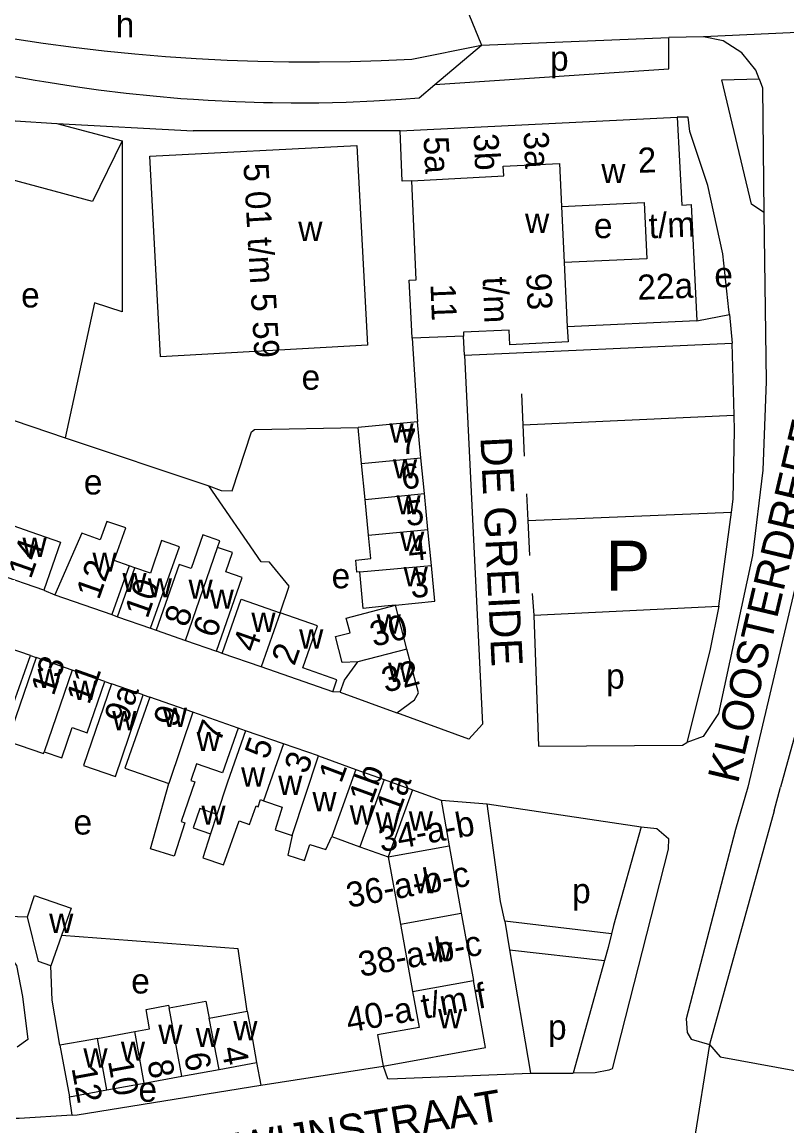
# Model space of a CAD drawing. Extents: x 159294 to 161936, y 384538 to 386517.
# Drawn here: x 160718.1 to 160840.4, y 385142.2 to 385318.7 of the extents above; entities that cross this region are included whole.
import ezdxf

# ---------------------------------------------------------------- set-up
doc = ezdxf.new("R2010")
doc.units = 0
for name, color, linetype in [('BLT_Basislijn', 7, 'Continuous'), ('BLT_Bebouwing', 7, 'Continuous'), ('BLT_Centroide', 7, 'Continuous'), ('BLT_Huisnummer', 7, 'Continuous'), ('BLT_Huisnummer_ tussenligend', 7, 'Continuous'), ('BLT_Huisnummer_reeks', 7, 'Continuous'), ('BLT_Onderdoorgang_en_onderverdeling', 7, 'Continuous'), ('BLT_Onderverdeling_panden', 7, 'Continuous'), ('BLT_Straatnaam', 7, 'Continuous'), ('BLT_Tekst_parkeren', 7, 'Continuous'), ('BLT_Vlakafsluiter', 7, 'Continuous')]:
    doc.layers.add(name, color=color, linetype=linetype)

msp = doc.modelspace()

# ---------------------------------------------------------------- linework, layer by layer
at = {"layer": 'BLT_Basislijn'}
for p, q in [((160781.6, 385306.55), (160784.1, 385308.72)), ((160723.69, 385302.45), (160745.49, 385301.31)), ((160778.55, 385301.32), (160745.49, 385301.31)), ((160734.11, 385299.72), (160734.11, 385272.37)), ((160826, 385270.94), (160831.22, 385271.93)), ((160831.22, 385271.93), (160831.65, 385267.33)), ((160788.85, 385265.43), (160788.7, 385268.48)), ((160780.47, 385268.16), (160781.34, 385254.78)), ((160788.85, 385265.43), (160831.65, 385267.33)), ((160831.99, 385255.86), (160831.65, 385267.33)), ((160703.61, 385259.41), (160725.02, 385252.24)), ((160797.98, 385259.27), (160798.18, 385254.31)), ((160798.18, 385254.31), (160831.99, 385255.86)), ((160798.18, 385254.31), (160798.39, 385249.29)), ((160725.02, 385252.24), (160747.97, 385244.55)), ((160798.8, 385243.28), (160799.01, 385239.01)), ((160799.01, 385239.01), (160831.55, 385240.33)), ((160829.54, 385225.33), (160831.55, 385240.33)), ((160799.01, 385239.01), (160799.27, 385233.38)), ((160721.56, 385227.84), (160723.36, 385227.12)), ((160799.66, 385227.33), (160799.93, 385223.86)), ((160799.93, 385223.86), (160829.54, 385225.33)), ((160738.63, 385221.8), (160739.57, 385221.47)), ((160719.44, 385217.42), (160720.37, 385217.09)), ((160750.12, 385217.76), (160749.21, 385218.1)), ((160731.33, 385213.28), (160732.41, 385212.91)), ((160737.49, 385211.14), (160738.54, 385210.78)), ((160768.97, 385211.54), (160767.8, 385211.6)), ((160843.14, 385209.84), (160839.42, 385196.35)), ((160753.86, 385205.4), (160752.69, 385205.82)), ((160838.37, 385192.58), (160839.42, 385196.35)), ((160785.11, 385194.29), (160792.5, 385193.68)), ((160792.5, 385193.68), (160817.14, 385190.01)), ((160838.37, 385192.58), (160828.05, 385155.23)), ((160817.14, 385190.01), (160812.68, 385174.24)), ((160712.12, 385175.84), (160718.95, 385175.65)), ((160795.31, 385174.92), (160796.04, 385170.38)), ((160812.37, 385172.94), (160795.31, 385174.92)), ((160812.68, 385174.24), (160812.37, 385172.94)), ((160812.37, 385172.94), (160811.84, 385170.75)), ((160796.04, 385170.38), (160811.26, 385168.68)), ((160796.04, 385170.38), (160799.4, 385150.65)), ((160811.84, 385170.75), (160811.26, 385168.68)), ((160811.26, 385168.68), (160806.24, 385150.67)), ((160755.62, 385152.34), (160756.29, 385148.73)), ((160756.29, 385148.73), (160775.84, 385151.78)), ((160799.4, 385150.65), (160806.24, 385150.67)), ((160726.14, 385143.95), (160725.67, 385146.86))]:
    msp.add_line(p, q, dxfattribs=at)
for points in [[(160702.04, 385318.75), (160706.87, 385317.78), (160711.72, 385316.89), (160716.58, 385316.08), (160721.46, 385315.34), (160726.34, 385314.69), (160731.24, 385314.11), (160736.14, 385313.62), (160741.05, 385313.2), (160745.97, 385312.87), (160750.89, 385312.61), (160755.82, 385312.43), (160760.75, 385312.34), (160765.67, 385312.32), (160770.6, 385312.39), (160775.53, 385312.53), (160780.43, 385312.75)], [(160861.39, 385317.96), (160859.71, 385317.42), (160855.66, 385314.78), (160853.18, 385310.63), (160852.61, 385308.69), (160851.48, 385288.27), (160850.73, 385280.18), (160847.97, 385258.55), (160841.92, 385229.04), (160834.2, 385196.39), (160832.19, 385189.59), (160824.34, 385159.34), (160824.46, 385157.13), (160825.1, 385156.07), (160828.05, 385155.23)], [(160784.1, 385308.72), (160821.52, 385311.22), (160821.53, 385316.23)], [(160791.58, 385315), (160821.53, 385316.23)], [(160827.09, 385316.31), (160821.53, 385316.23)], [(160835.98, 385309.61), (160835.47, 385311.01), (160833.24, 385313.79), (160830.25, 385315.69), (160827.09, 385316.31)], [(160784.1, 385308.72), (160791.58, 385315)], [(160700, 385313.83), (160704.28, 385312.75), (160708.58, 385311.74), (160712.9, 385310.8), (160717.23, 385309.95), (160720.2, 385309.42)], [(160720.2, 385309.42), (160721.58, 385309.18), (160725.93, 385308.48), (160727.71, 385308.23)], [(160836.74, 385288.24), (160834.77, 385289.56), (160830, 385309.43), (160835.98, 385309.61)], [(160835.98, 385309.61), (160836.52, 385308.16), (160836.74, 385288.24)], [(160727.71, 385308.23), (160730.31, 385307.87), (160734.76, 385307.32)], [(160734.76, 385307.32), (160739.08, 385306.87), (160743.48, 385306.49), (160745.53, 385306.36)], [(160745.53, 385306.36), (160747.89, 385306.2), (160752.3, 385305.98), (160756.71, 385305.84), (160758.15, 385305.82)], [(160758.15, 385305.82), (160761.13, 385305.78), (160765.54, 385305.8), (160769.96, 385305.9), (160774.37, 385306.09), (160778.78, 385306.35), (160781.6, 385306.55)], [(160831.22, 385271.93), (160831.15, 385272.66), (160830.16, 385281.61), (160827.77, 385292.58), (160824.92, 385301.17), (160824.66, 385303.47), (160822.87, 385303.47)], [(160836.74, 385288.24), (160837.1, 385261.24), (160836.59, 385247.07), (160834.93, 385233.42), (160829.46, 385208.15), (160827.05, 385204.45), (160824.4, 385203.49)], [(160734.11, 385272.37), (160729.71, 385273.81), (160725.02, 385252.24)], [(160788.85, 385265.43), (160791.72, 385206.44), (160789.55, 385204.03), (160778.03, 385208.25)], [(160831.55, 385240.33), (160831.82, 385242.41), (160832.07, 385253.4), (160831.99, 385255.86)], [(160747.97, 385244.55), (160749.96, 385243.79), (160751.7, 385243.75), (160754.82, 385253.19), (160755.29, 385253.54), (160771.84, 385253.85)], [(160759.38, 385224.22), (160760.83, 385228.49), (160757.7, 385232.32), (160756.37, 385232.39), (160747.97, 385244.55)], [(160829.54, 385225.33), (160828.08, 385218.17), (160824.4, 385203.49)], [(160799.93, 385223.86), (160800.71, 385202.93), (160823.73, 385203.1), (160824.4, 385203.49)], [(160795.31, 385174.92), (160794.61, 385178.1), (160792.5, 385193.68)], [(160817.14, 385190.01), (160819.64, 385189.75), (160821.48, 385188.17), (160821.42, 385186.46), (160812.46, 385151.36), (160811.94, 385151.12), (160809.74, 385150.7), (160806.24, 385150.67)], [(160754.11, 385160.57), (160752.64, 385170.53), (160724.41, 385172.66)], [(160700, 385170.5), (160715.51, 385170.07), (160717.19, 385167.86), (160718.18, 385162.9), (160719.04, 385156.04), (160717.33, 385154.79)], [(160724.16, 385155.1), (160722.93, 385162.3), (160722.72, 385167.78)], [(160828.05, 385155.23), (160829.75, 385153.25), (160844.56, 385150.54), (160862.85, 385146.76), (160883.75, 385140.56), (160893.68, 385136.78), (160902.91, 385160.42)], [(160775.84, 385151.78), (160776.57, 385149.78), (160776.82, 385149.74), (160799.4, 385150.65)], [(160726.14, 385143.95), (160726.89, 385143.99), (160756.29, 385148.73)], [(160726.14, 385143.95), (160717.62, 385143.4), (160717.15, 385143.41)]]:
    msp.add_lwpolyline(points, dxfattribs=at)
at = {"layer": 'BLT_Bebouwing'}
for p, q in [((160778.55, 385301.32), (160822.87, 385303.47)), ((160781.13, 385277.47), (160780.42, 385293.33)), ((160780.47, 385268.16), (160780.39, 385270.31)), ((160826, 385270.94), (160805.28, 385269.96)), ((160788.7, 385268.48), (160780.47, 385268.16)), ((160781.34, 385254.78), (160771.84, 385253.85)), ((160781.9, 385249.04), (160781.34, 385254.78)), ((160772.4, 385248.11), (160771.84, 385253.85)), ((160782.46, 385243.3), (160781.9, 385249.04)), ((160772.96, 385242.37), (160772.4, 385248.11)), ((160773.52, 385236.63), (160772.96, 385242.37)), ((160783.02, 385237.56), (160782.46, 385243.3)), ((160783.58, 385231.82), (160783.02, 385237.56)), ((160721.56, 385227.84), (160713.95, 385230.5)), ((160723.36, 385227.12), (160732.45, 385223.95)), ((160779.66, 385218.43), (160777.83, 385225.46)), ((160732.45, 385223.95), (160733.39, 385223.62)), ((160733.39, 385223.62), (160738.63, 385221.8)), ((160739.57, 385221.47), (160744.23, 385219.84)), ((160719.44, 385217.42), (160710.98, 385220.32)), ((160744.23, 385219.84), (160749.21, 385218.1)), ((160756.35, 385215.59), (160750.12, 385217.76)), ((160726.12, 385215.09), (160720.37, 385217.09)), ((160767.8, 385211.6), (160756.35, 385215.59)), ((160731.33, 385213.28), (160726.12, 385215.09)), ((160737.49, 385211.14), (160732.41, 385212.91)), ((160745.43, 385208.36), (160738.54, 385210.78)), ((160768.97, 385211.54), (160778.03, 385208.25)), ((160752.69, 385205.82), (160745.43, 385208.36)), ((160759.89, 385203.31), (160753.86, 385205.4)), ((160765.5, 385201.37), (160759.89, 385203.31)), ((160765.5, 385201.37), (160771.49, 385199.2)), ((160771.49, 385199.2), (160776, 385197.58)), ((160738.64, 385186.53), (160741.57, 385196.93)), ((160750.97, 385197.17), (160749.28, 385192.02)), ((160776, 385197.58), (160780.53, 385195.94)), ((160780.53, 385195.94), (160785.11, 385194.29)), ((160785.11, 385194.29), (160786.42, 385186.98)), ((160767.62, 385188.47), (160772.15, 385186.84)), ((160772.15, 385186.84), (160776.68, 385185.22)), ((160786.42, 385186.98), (160788.35, 385176.23)), ((160776.68, 385185.22), (160778.62, 385174.47)), ((160788.35, 385176.23), (160790.29, 385165.48)), ((160724.41, 385172.66), (160722.72, 385167.78)), ((160748.03, 385159.46), (160754.11, 385160.57)), ((160730.15, 385156.19), (160736.14, 385157.29)), ((160724.16, 385155.1), (160725.67, 385146.86)), ((160749.63, 385151.24), (160755.62, 385152.34)), ((160737.65, 385149.05), (160743.64, 385150.15)), ((160743.64, 385150.15), (160749.63, 385151.24)), ((160731.66, 385147.96), (160737.65, 385149.05)), ((160725.67, 385146.86), (160731.66, 385147.96))]:
    msp.add_line(p, q, dxfattribs=at)
for points in [[(160700, 385308.76), (160705.23, 385307.38), (160705.7, 385308.36), (160711.09, 385305.76), (160717.02, 385302.89), (160723.69, 385302.45)], [(160723.69, 385302.45), (160734.11, 385299.72)], [(160822.87, 385303.47), (160823.6, 385289.43), (160825.1, 385289.51), (160826, 385270.94)], [(160780.42, 385293.33), (160778.91, 385293.25), (160778.55, 385301.32)], [(160734.11, 385299.72), (160729.39, 385290.01), (160712.88, 385294.41), (160705.99, 385280.33), (160708.69, 385279.01), (160703.59, 385259.66), (160703.61, 385259.41)], [(160804.39, 385289.22), (160817.62, 385289.83), (160818.03, 385280.85), (160804.81, 385280.24)], [(160804.39, 385289.22), (160804.81, 385280.24)], [(160780.39, 385270.31), (160780.03, 385277.41), (160781.13, 385277.47)], [(160805.28, 385269.96), (160805.43, 385267.54), (160796.14, 385267.1), (160796.01, 385269.44), (160788.7, 385269.09), (160788.7, 385268.48)], [(160735.21, 385231.77), (160732.84, 385232.6), (160734.69, 385237.83), (160731.65, 385238.83), (160730.61, 385235.92), (160727.65, 385236.98), (160723.36, 385227.12)], [(160716.63, 385238.18), (160719.52, 385237.17), (160724.24, 385235.52), (160721.56, 385227.84)], [(160749.38, 385234.69), (160749.71, 385235.76), (160747, 385236.7), (160745.14, 385231.32), (160743.22, 385231.98), (160739.57, 385221.47)], [(160772.1, 385230.8), (160771.66, 385230.76), (160771.47, 385232.66), (160773.88, 385232.9), (160773.52, 385236.63)], [(160738.63, 385221.8), (160743.26, 385234.8), (160740.42, 385235.78), (160738.64, 385230.58), (160736.16, 385231.43)], [(160749.21, 385218.1), (160753.3, 385229.89), (160750.69, 385230.79), (160751.76, 385233.86), (160749.38, 385234.69)], [(160736.16, 385231.43), (160735.21, 385231.77)], [(160777.83, 385225.46), (160784.14, 385226.08), (160783.58, 385231.82)], [(160777.83, 385225.46), (160776.07, 385225.29), (160772.67, 385224.95), (160772.1, 385230.8)], [(160750.12, 385217.76), (160753.15, 385226.41), (160759.38, 385224.22)], [(160767.8, 385211.6), (160768.47, 385213.51), (160762.99, 385215.42), (160765.34, 385222.14), (160759.38, 385224.22)], [(160771.79, 385216.38), (160769.29, 385216.28), (160768.21, 385220.44), (160770.57, 385221.06), (160769.96, 385223.39), (160773, 385224.18), (160777.83, 385225.46)], [(160705.09, 385203.51), (160708.49, 385202.31), (160711.72, 385211.5), (160716.74, 385209.74), (160719.44, 385217.42)], [(160778.03, 385208.25), (160780.86, 385210.35), (160781.49, 385211.43), (160779.66, 385218.43)], [(160720.37, 385217.09), (160715.8, 385203.7), (160721.54, 385201.74), (160721.63, 385202.03)], [(160768.97, 385211.54), (160769.68, 385213.5), (160771.79, 385216.38)], [(160721.63, 385202.03), (160724.45, 385201.07), (160726.1, 385205.89), (160728.49, 385205.07), (160731.33, 385213.28)], [(160732.41, 385212.91), (160727.94, 385199.83)], [(160727.94, 385199.83), (160733.04, 385198.09), (160737.49, 385211.14)], [(160738.54, 385210.78), (160734.52, 385199.42), (160741.57, 385196.93)], [(160752.69, 385205.82), (160750.16, 385198.65), (160746.02, 385200.12), (160745.07, 385197.43), (160745.73, 385197.2), (160743.54, 385190.86), (160744.11, 385190.68), (160742.44, 385185.35), (160738.64, 385186.53)], [(160753.86, 385205.4), (160750.97, 385197.17)], [(160748.26, 385188.9), (160747.02, 385185.09), (160750.34, 385183.97), (160752.84, 385190.96), (160754.49, 385190.38), (160755.53, 385193.36), (160755.85, 385193.24), (160756.24, 385194.37), (160756.74, 385194.2)], [(160756.74, 385194.2), (160759.69, 385193.16), (160758.57, 385189.56), (160761.3, 385188.66)], [(160749.28, 385192.02), (160746.54, 385192.98), (160745.46, 385189.89), (160748.26, 385188.9)], [(160761.3, 385188.66), (160760.59, 385185.49), (160763.27, 385184.63), (160764.11, 385187.22), (160766.7, 385186.38), (160767.62, 385188.47)], [(160718.95, 385175.65), (160720.07, 385179.06), (160725.93, 385177.03), (160724.41, 385172.66)], [(160722.72, 385167.78), (160720.73, 385168.47), (160718.95, 385175.65)], [(160778.62, 385174.47), (160778.62, 385174.47), (160780.56, 385163.72)], [(160775.84, 385151.78), (160792.24, 385154.73), (160790.29, 385165.48)], [(160780.56, 385163.72), (160781.6, 385157.96), (160774.94, 385156.77), (160775.84, 385151.78)], [(160736.14, 385157.29), (160738.5, 385157.72), (160737.93, 385160.84), (160741.53, 385161.49), (160741.61, 385161.07)], [(160741.61, 385161.07), (160747.51, 385162.15), (160748.03, 385159.46)], [(160754.11, 385160.57), (160754.72, 385157.26), (160755.62, 385152.34)], [(160730.15, 385156.19), (160729.08, 385155.99), (160724.16, 385155.1)]]:
    msp.add_lwpolyline(points, dxfattribs=at)
msp.add_lwpolyline([(160738.54, 385297.26), (160771.63, 385298.96), (160773.33, 385267.03), (160740.23, 385265.16)], close=True, dxfattribs=at)
at = {"layer": 'BLT_Onderdoorgang_en_onderverdeling'}
for p, q in [((160735.21, 385231.77), (160732.45, 385223.95)), ((160733.39, 385223.62), (160736.16, 385231.43))]:
    msp.add_line(p, q, dxfattribs=at)
at = {"layer": 'BLT_Onderverdeling_panden'}
for p, q in [((160772.4, 385248.11), (160781.9, 385249.04)), ((160772.96, 385242.37), (160782.46, 385243.3)), ((160773.52, 385236.63), (160783.02, 385237.56)), ((160744.23, 385219.84), (160749.38, 385234.69)), ((160772.1, 385230.8), (160783.58, 385231.82)), ((160759.38, 385224.22), (160756.35, 385215.59)), ((160779.66, 385218.43), (160771.79, 385216.38)), ((160726.12, 385215.09), (160721.63, 385202.03)), ((160745.43, 385208.36), (160741.57, 385196.93)), ((160759.89, 385203.31), (160756.74, 385194.2)), ((160761.3, 385188.66), (160765.5, 385201.37)), ((160771.49, 385199.2), (160767.62, 385188.47)), ((160776, 385197.58), (160772.15, 385186.84)), ((160780.53, 385195.94), (160776.68, 385185.22)), ((160749.28, 385192.02), (160748.26, 385188.9)), ((160776.68, 385185.22), (160786.42, 385186.98)), ((160778.62, 385174.47), (160788.35, 385176.23)), ((160780.56, 385163.72), (160790.29, 385165.48)), ((160743.64, 385150.15), (160741.61, 385161.07)), ((160749.63, 385151.24), (160748.03, 385159.46)), ((160737.65, 385149.05), (160736.14, 385157.29)), ((160731.66, 385147.96), (160730.15, 385156.19))]:
    msp.add_line(p, q, dxfattribs=at)
for points in [[(160780.42, 385293.33), (160795.13, 385294.09), (160795.05, 385295.64), (160804.08, 385296.09), (160804.39, 385289.22)], [(160804.81, 385280.24), (160805.28, 385269.96)]]:
    msp.add_lwpolyline(points, dxfattribs=at)
at = {"layer": 'BLT_Vlakafsluiter'}
for p, q in [((160788.59, 385322.36), (160791.58, 385315)), ((160861.39, 385317.96), (160827.09, 385316.31)), ((160780.43, 385312.75), (160791.58, 385315)), ((160828.05, 385155.23), (160825.55, 385139.58))]:
    msp.add_line(p, q, dxfattribs=at)

# ---------------------------------------------------------------- texts
at = {"layer": 'BLT_Centroide'}
for s, p in [('h', (160733.08, 385316.27)), ('p', (160802.54, 385310.89)), ('w', (160810.75, 385292.94)), ('w', (160798.55, 385284.97)), ('w', (160762.28, 385283.68)), ('e', (160809.56, 385284.15)), ('e', (160828.82, 385276.3)), ('e', (160717.95, 385273.06)), ('e', (160762.81, 385259.91)), ('w', (160776.86, 385251.44)), ('w', (160777.42, 385245.72)), ('e', (160727.98, 385243.16)), ('w', (160777.98, 385239.97)), ('w', (160778.56, 385234.12)), ('w', (160718.17, 385233.17)), ('w', (160729.36, 385230.8)), ('e', (160767.61, 385228.16)), ('w', (160779.12, 385228.47)), ('w', (160734.15, 385227.56)), ('w', (160738.22, 385226.7)), ('w', (160744.73, 385226.48)), ('w', (160748.11, 385224.88)), ('w', (160754.78, 385221.2)), ('w', (160774.81, 385220.91)), ('w', (160762.42, 385218.53)), ('w', (160776.64, 385213.2)), ('w', (160720.58, 385212.2)), ('p', (160811.51, 385212.12)), ('w', (160726.23, 385210.31)), ('w', (160732.52, 385205.48)), ('w', (160740.62, 385205.98)), ('w', (160746, 385202.14)), ('w', (160753.14, 385196.46)), ('w', (160759.07, 385195.12)), ('w', (160764.54, 385192.53)), ('w', (160746.79, 385190.36)), ('w', (160770.51, 385190.37)), ('w', (160779.95, 385189.42)), ('e', (160726.33, 385188.79)), ('w', (160774.65, 385189.25)), ('w', (160780.79, 385179.42)), ('p', (160806.07, 385177.81)), ('w', (160722.44, 385173.06)), ('w', (160783.05, 385168.5)), ('e', (160735.56, 385163.38)), ('w', (160784.64, 385157.83)), ('w', (160751.88, 385155.91)), ('p', (160802.22, 385156.01)), ('w', (160739.89, 385155.33)), ('w', (160745.88, 385154.81)), ('w', (160733.91, 385152.62)), ('w', (160727.91, 385151.53)), ('e', (160736.72, 385146.07))]:
    msp.add_text(s, height=4, dxfattribs=at).set_placement(p)
at = {"layer": 'BLT_Huisnummer'}
for s, rotation, p in [('7', 5.5847, (160778.61, 385249.51)), ('5', 5.5847, (160779.59, 385238.12)), ('14', 70.7039, (160719.51, 385229.52)), ('12', 70.7039, (160730.39, 385226.18)), ('3', 5.5847, (160780.36, 385226.58)), ('8', 70.7039, (160744.48, 385221.78)), ('30', 14.6084, (160774.34, 385218.76)), ('4', 70.7039, (160755.46, 385217.76)), ('2', 70.7039, (160761.65, 385215.64)), ('32', 14.6084, (160776.21, 385211.44)), ('11', 70.5448, (160728.83, 385209.42)), ('9a', 71.1542, (160734.91, 385206.29)), ('9', 70.5448, (160742.74, 385205.75)), ('7', 70.6661, (160749.78, 385203.34)), ('5', 70.6661, (160757.35, 385200.63)), ('1', 69.3805, (160769.13, 385196.85)), ('1b', 70, (160773.99, 385193.51)), ('1a', 70, (160778.39, 385191.89)), ('4', 280.3703, (160749.98, 385154.61)), ('8', 280.3691, (160738.12, 385152.47)), ('12', 280.3691, (160726, 385151.47))]:
    msp.add_text(s, height=4, rotation=rotation, dxfattribs=at).set_placement(p)
at = {"layer": 'BLT_Huisnummer_ tussenligend'}
for s, rotation, p in [('6', 5.5847, (160778.92, 385243.95)), ('4', 5.5847, (160780.02, 385232.48)), ('10', 70.7039, (160738.16, 385223.18)), ('6', 70.7039, (160749.06, 385220.04)), ('13', 71.1586, (160723.15, 385210.82)), ('3', 69.3805, (160763.62, 385198.3)), ('6', 280.3703, (160743.99, 385153.64)), ('10', 280.3691, (160731.82, 385152.6))]:
    msp.add_text(s, height=4, rotation=rotation, dxfattribs=at).set_placement(p)
at = {"layer": 'BLT_Huisnummer_reeks'}
for s, rotation, p in [('5a', 272.9292, (160782.31, 385300.32)), ('3b', 272.9292, (160790.29, 385300.81)), ('3a', 272.9292, (160798.29, 385301.14)), ('2', 2.2982, (160816.65, 385294.57)), ('5 01 t/m 5 59', 273.2982, (160753.5, 385296.04)), ('t/m', 2.2982, (160818.39, 385284.12)), ('t/m', 272.2982, (160791.77, 385277.91)), ('93', 272.2982, (160798.73, 385278.51)), ('22a', 2.2982, (160816.58, 385274.27)), ('11', 272.2982, (160783.42, 385276.8)), ('34-a-b', 10.3703, (160775.51, 385185.97)), ('36-a-b-c', 10.3703, (160770.33, 385177.07)), ('38-a-b-c', 10.3703, (160772.27, 385166.02)), ('40-a t/m f', 10.3703, (160770.32, 385157.11))]:
    msp.add_text(s, height=4, rotation=rotation, dxfattribs=at).set_placement(p)
at = {"layer": 'BLT_Straatnaam'}
for s, height, rotation, p in [('KLOOSTERDREEF', 4.9999, 76.6808, (160832.58, 385196.8)), ('DE GREIDE', 5, 272.8295, (160791.4, 385252.3)), ('FLUWIJNSTRAAT', 4.9999, 9.3971, (160740.46, 385134.1))]:
    msp.add_text(s, height=height, rotation=rotation, dxfattribs=at).set_placement(p)
at = {"layer": 'BLT_Tekst_parkeren'}
msp.add_text('P', height=8, dxfattribs=at).set_placement((160811.44, 385227.77))

doc.saveas('drawing.dxf')
